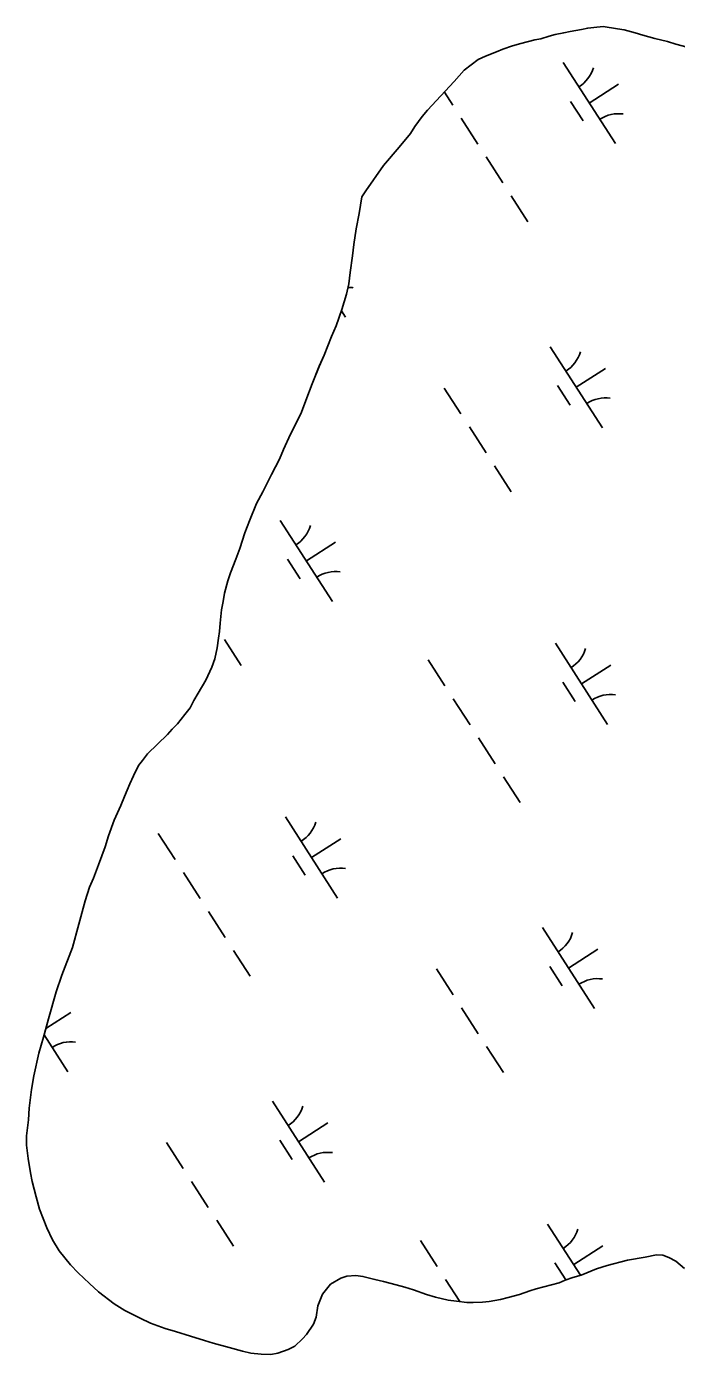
# Model space of a CAD drawing. Extents: x 3937982 to 3958556, y 219448 to 241894.
# Drawn here: x 3953626 to 3953963, y 228527 to 229215 of the extents above; entities that cross this region are included whole.
import ezdxf

# ---------------------------------------------------------------- set-up
doc = ezdxf.new("R2010")
doc.units = 0
doc.layers.add('V-TOPO-SHOR', color=7, linetype='Continuous')
doc.layers.add('V-WETL-SWMP', color=7, linetype='Continuous')

msp = doc.modelspace()

# ---------------------------------------------------------------- linework, layer by layer
at = {"layer": 'V-TOPO-SHOR'}
for points in [[(3953757.233, 228991.177), (3953759.348, 228996.24), (3953763.006, 229004.031), (3953765.703, 229009.482), (3953768.593, 229015.52), (3953770.899, 229021.555), (3953774.166, 229030.12), (3953777.819, 229039.271), (3953780.32, 229045.112), (3953784.166, 229054.651), (3953786.669, 229060.297), (3953789.546, 229068.668), (3953792.039, 229076.647), (3953793.181, 229082.092), (3953793.935, 229087.927), (3953795.063, 229096.481), (3953795.813, 229102.511), (3953796.946, 229110.484), (3953798.465, 229118.459), (3953799.983, 229127.21), (3953801.914, 229130.329), (3953811.185, 229143.389), (3953819.306, 229152.947), (3953825.106, 229159.967), (3953827.422, 229163.67), (3953831.094, 229168.739), (3953833.994, 229172.057), (3953847.728, 229186.886), (3953852.95, 229192.74), (3953860.116, 229198.406), (3953863.997, 229199.977), (3953869.623, 229202.334), (3953872.92, 229203.709), (3953877.966, 229205.478), (3953882.237, 229206.664), (3953889.613, 229208.446), (3953892.72, 229209.042), (3953896.99, 229210.42), (3953900.095, 229211.21), (3953904.562, 229212.202), (3953907.863, 229212.8), (3953913.69, 229213.795), (3953916.989, 229214.588), (3953920.098, 229214.989), (3953924.954, 229215.401), (3953932.345, 229214.264), (3953935.845, 229213.697), (3953941.487, 229212.167), (3953945.573, 229211.02), (3953951.801, 229209.296), (3953958.221, 229207.575), (3953962.696, 229206.234), (3953968.533, 229204.706)], [(3953817.774, 228563.102), (3953811.159, 228564.825), (3953806.684, 228565.97), (3953800.458, 228567.497), (3953796.763, 228568.065), (3953792.1, 228567.657), (3953788.995, 228566.67), (3953783.761, 228563.539), (3953779.509, 228558.273), (3953777.203, 228552.24), (3953776.257, 228546.403), (3953774.911, 228542.706), (3953771.241, 228537.443), (3953769.113, 228535.102), (3953765.243, 228531.391), (3953761.753, 228529.628), (3953756.319, 228527.662), (3953752.823, 228527.064), (3953747.769, 228527.236), (3953742.325, 228527.795), (3953738.045, 228528.747), (3953731.235, 228530.662), (3953722.869, 228532.958), (3953718.395, 228534.299), (3953711.194, 228536.599), (3953703.409, 228538.899), (3953697.962, 228540.429), (3953690.37, 228543.313), (3953685.11, 228545.815), (3953677.125, 228549.862), (3953671.667, 228553.338), (3953663.479, 228559.52), (3953658.798, 228563.776), (3953652.942, 228569.388), (3953649.039, 228573.453), (3953643.176, 228580.811), (3953639.653, 228586.431), (3953636.71, 228592.639), (3953632.977, 228602.34), (3953631.201, 228608.744), (3953629.028, 228616.705), (3953628.231, 228621.171), (3953627.033, 228628.55), (3953626.224, 228635.544), (3953626.204, 228640.402), (3953627.14, 228648.762), (3953627.502, 228654.789), (3953628.821, 228664.319), (3953629.958, 228671.513), (3953632.626, 228683.187), (3953634.922, 228691.553), (3953637.603, 228701.086), (3953641.623, 228715.097), (3953644.503, 228723.662), (3953650.075, 228738.065), (3953656.58, 228762.193), (3953658.882, 228769.201), (3953660.805, 228773.872), (3953663.494, 228780.881), (3953665.222, 228785.552), (3953666.953, 228790.224), (3953668.677, 228795.868), (3953671.557, 228804.041), (3953675.022, 228811.637), (3953676.945, 228816.309), (3953679.638, 228822.928), (3953681.563, 228827.018), (3953684.263, 228832.277), (3953686.194, 228835.005), (3953688.899, 228838.323), (3953694.126, 228843.398), (3953699.156, 228848.473), (3953701.671, 228851.205), (3953704.38, 228853.937), (3953708.247, 228858.811), (3953710.95, 228862.321), (3953712.879, 228866.022), (3953715.193, 228869.919), (3953719.052, 228876.545), (3953722.132, 228883.358), (3953723.668, 228887.641), (3953725.005, 228893.283), (3953725.567, 228898.34), (3953726.134, 228901.84), (3953726.505, 228906.116), (3953727.25, 228913.116), (3953728.01, 228917.394), (3953728.77, 228921.674), (3953730.49, 228928.095), (3953731.833, 228932.183), (3953734.717, 228939.386), (3953736.636, 228944.835), (3953739.323, 228953.009), (3953741.627, 228959.239), (3953745.283, 228968.195), (3953748.56, 228974.232), (3953753.186, 228983.192), (3953757.233, 228991.177)], [(3953967.11, 228571.638), (3953962.664, 228575.468), (3953958.924, 228577.318), (3953955.887, 228578.51), (3953952.62, 228578.729), (3953946.718, 228577.459), (3953937.629, 228575.866), (3953927.106, 228573.215), (3953921.441, 228571.364), (3953913.487, 228568.181), (3953909.256, 228566.959), (3953905.217, 228565.619), (3953902.114, 228564.245), (3953890.273, 228561.083), (3953886.974, 228560.098), (3953881.54, 228558.132), (3953875.718, 228556.553), (3953871.835, 228555.564), (3953865.814, 228554.564), (3953862.512, 228554.163), (3953857.654, 228553.948), (3953854.351, 228553.934), (3953848.905, 228554.687), (3953844.627, 228555.25), (3953838.012, 228556.776), (3953833.343, 228558.118), (3953826.723, 228560.614), (3953822.249, 228561.956), (3953817.774, 228563.102)]]:
    msp.add_lwpolyline(points, dxfattribs=at)
at = {"layer": 'V-WETL-SWMP'}
for p, q in [((3953904.238, 229196.746), (3953931.3, 229154.703)), ((3953917.769, 229175.724), (3953932.904, 229185.467)), ((3953842.689, 229181.445), (3953847.033, 229174.697)), ((3953908.034, 229176.594), (3953914.529, 229166.503)), ((3953851.362, 229167.97), (3953860.022, 229154.517)), ((3953864.352, 229147.79), (3953873.012, 229134.336)), ((3953877.342, 229127.609), (3953886.002, 229114.155)), ((3953789.308, 229067.973), (3953791.433, 229064.673)), ((3953897.5, 229049.418), (3953924.562, 229007.375)), ((3953911.031, 229028.396), (3953926.166, 229038.139)), ((3953842.634, 229028.021), (3953851.293, 229014.567)), ((3953901.296, 229029.266), (3953907.791, 229019.175)), ((3953855.623, 229007.84), (3953864.283, 228994.386)), ((3953868.613, 228987.659), (3953877.273, 228974.206)), ((3953757.632, 228959.388), (3953784.695, 228917.345)), ((3953771.163, 228938.367), (3953786.299, 228948.109)), ((3953761.428, 228939.236), (3953767.923, 228929.146)), ((3953728.746, 228897.63), (3953737.406, 228884.176)), ((3953900.198, 228895.698), (3953927.26, 228853.655)), ((3953834.333, 228887.103), (3953842.993, 228873.65)), ((3953913.729, 228874.677), (3953928.865, 228884.419)), ((3953903.994, 228875.546), (3953910.489, 228865.455)), ((3953847.323, 228866.923), (3953855.983, 228853.469)), ((3953860.313, 228846.742), (3953868.973, 228833.288)), ((3953873.303, 228826.561), (3953881.963, 228813.107)), ((3953760.331, 228805.669), (3953787.393, 228763.626)), ((3953694.466, 228797.074), (3953703.126, 228783.62)), ((3953773.862, 228784.647), (3953788.998, 228794.39)), ((3953764.127, 228785.516), (3953770.622, 228775.426)), ((3953707.456, 228776.893), (3953716.116, 228763.439)), ((3953720.446, 228756.712), (3953729.106, 228743.259)), ((3953893.46, 228748.37), (3953920.522, 228706.327)), ((3953733.436, 228736.532), (3953742.096, 228723.078)), ((3953906.991, 228727.349), (3953922.127, 228737.091)), ((3953897.256, 228728.218), (3953903.751, 228718.127)), ((3953838.594, 228726.973), (3953847.254, 228713.519)), ((3953636.18, 228696.024), (3953649.13, 228704.36)), ((3953851.584, 228706.792), (3953860.244, 228693.339)), ((3953635.24, 228692.682), (3953647.526, 228673.596)), ((3953864.574, 228686.612), (3953873.234, 228673.158)), ((3953753.593, 228658.341), (3953780.655, 228616.297)), ((3953767.124, 228637.319), (3953782.26, 228647.061)), ((3953698.727, 228636.944), (3953707.387, 228623.49)), ((3953757.389, 228638.188), (3953763.884, 228628.098)), ((3953711.717, 228616.763), (3953720.377, 228603.309)), ((3953724.707, 228596.582), (3953733.367, 228583.128)), ((3953896.159, 228594.65), (3953913.242, 228568.11)), ((3953830.294, 228586.056), (3953838.954, 228572.602)), ((3953909.69, 228573.629), (3953924.825, 228583.371)), ((3953899.955, 228574.498), (3953905.59, 228565.743)), ((3953843.284, 228565.875), (3953850.64, 228554.447))]:
    msp.add_line(p, q, dxfattribs=at)
for points in [[(3953780.32, 229045.111), (3953784.166, 229054.651), (3953786.668, 229060.298), (3953789.547, 229068.667), (3953792.039, 229076.646), (3953793.181, 229082.092), (3953793.934, 229087.926), (3953795.063, 229096.482), (3953795.814, 229102.51), (3953796.946, 229110.483), (3953798.466, 229118.458), (3953799.983, 229127.21), (3953801.913, 229130.328), (3953811.185, 229143.389), (3953819.306, 229152.947), (3953825.106, 229159.968), (3953827.422, 229163.671), (3953831.093, 229168.74), (3953833.994, 229172.056), (3953847.728, 229186.886), (3953852.95, 229192.739), (3953860.116, 229198.406), (3953863.997, 229199.977), (3953869.622, 229202.334), (3953872.92, 229203.708), (3953877.966, 229205.479), (3953882.236, 229206.664), (3953889.614, 229208.445), (3953892.72, 229209.041), (3953896.99, 229210.42), (3953900.096, 229211.211), (3953904.562, 229212.202), (3953907.863, 229212.799), (3953913.689, 229213.796), (3953916.99, 229214.588), (3953920.097, 229214.99), (3953924.954, 229215.4), (3953932.344, 229214.265), (3953935.845, 229213.697), (3953941.488, 229212.167), (3953945.574, 229211.019), (3953951.8, 229209.296), (3953958.221, 229207.575), (3953962.697, 229206.234), (3953968.534, 229204.705)], [(3953792.101, 228567.657), (3953788.995, 228566.671), (3953783.761, 228563.539), (3953779.509, 228558.274), (3953777.203, 228552.239), (3953776.256, 228546.404), (3953774.912, 228542.706), (3953771.242, 228537.443), (3953769.114, 228535.102), (3953765.243, 228531.392), (3953761.753, 228529.628), (3953756.32, 228527.661), (3953752.824, 228527.063), (3953747.77, 228527.236), (3953742.326, 228527.795), (3953738.046, 228528.748), (3953731.236, 228530.662), (3953722.869, 228532.958), (3953718.394, 228534.299), (3953711.193, 228536.6), (3953703.409, 228538.899), (3953697.961, 228540.43), (3953690.369, 228543.313), (3953685.111, 228545.816), (3953677.125, 228549.863), (3953671.668, 228553.338), (3953663.479, 228559.521), (3953658.797, 228563.777), (3953652.942, 228569.387), (3953649.038, 228573.452), (3953643.175, 228580.812), (3953639.653, 228586.432), (3953636.711, 228592.639), (3953632.976, 228602.34), (3953631.2, 228608.745), (3953629.027, 228616.704), (3953628.231, 228621.171), (3953627.033, 228628.551), (3953626.225, 228635.544), (3953626.204, 228640.402), (3953627.14, 228648.763), (3953627.502, 228654.789), (3953628.822, 228664.318), (3953629.957, 228671.514), (3953632.627, 228683.186), (3953634.923, 228691.553), (3953637.603, 228701.087), (3953641.623, 228715.097), (3953644.502, 228723.661), (3953650.075, 228738.066), (3953656.579, 228762.193), (3953658.881, 228769.2), (3953660.804, 228773.872), (3953663.494, 228780.88), (3953665.223, 228785.552), (3953666.952, 228790.224), (3953668.677, 228795.867), (3953671.557, 228804.042), (3953675.022, 228811.637), (3953676.945, 228816.309), (3953679.638, 228822.929), (3953681.563, 228827.018), (3953684.262, 228832.277), (3953686.193, 228835.006), (3953688.9, 228838.322), (3953694.125, 228843.397), (3953699.156, 228848.472), (3953701.671, 228851.204), (3953704.38, 228853.936), (3953708.246, 228858.812), (3953710.951, 228862.322), (3953712.879, 228866.022), (3953715.194, 228869.919), (3953719.052, 228876.544), (3953722.132, 228883.359), (3953723.669, 228887.641), (3953725.005, 228893.283), (3953725.566, 228898.339), (3953726.134, 228901.839), (3953726.504, 228906.116), (3953727.251, 228913.116), (3953728.01, 228917.395), (3953728.769, 228921.674), (3953730.49, 228928.095), (3953731.833, 228932.182), (3953734.717, 228939.385), (3953736.637, 228944.835), (3953739.323, 228953.009), (3953741.628, 228959.238), (3953745.282, 228968.194), (3953748.559, 228974.233), (3953753.185, 228983.192), (3953757.232, 228991.178), (3953759.348, 228996.24), (3953763.007, 229004.03), (3953765.704, 229009.483), (3953768.593, 229015.52), (3953770.899, 229021.555), (3953774.166, 229030.12), (3953777.819, 229039.27), (3953780.32, 229045.111)], [(3953967.11, 228571.639), (3953962.663, 228575.468), (3953958.923, 228577.317), (3953955.886, 228578.509), (3953952.621, 228578.728), (3953946.718, 228577.459), (3953937.629, 228575.865), (3953927.107, 228573.215), (3953921.441, 228571.364), (3953913.486, 228568.181), (3953909.255, 228566.958), (3953905.218, 228565.619), (3953902.115, 228564.245), (3953890.273, 228561.084), (3953886.974, 228560.098), (3953881.54, 228558.131), (3953875.717, 228556.552), (3953871.834, 228555.563), (3953865.814, 228554.565), (3953862.512, 228554.162), (3953857.654, 228553.947), (3953854.35, 228553.933), (3953848.905, 228554.687), (3953844.627, 228555.251), (3953838.013, 228556.777), (3953833.343, 228558.118), (3953826.724, 228560.615), (3953822.249, 228561.956), (3953817.774, 228563.103), (3953811.159, 228564.824), (3953806.684, 228565.97), (3953800.458, 228567.498), (3953796.763, 228568.065), (3953792.101, 228567.657)]]:
    msp.add_lwpolyline(points, dxfattribs=at)
for centre, start, end in [((3953903.018, 229199.079), 301.99668, 343.540338), ((3953932.918, 229152.627), 81.996677, 123.540335), ((3953793.051, 229062.597), 81.996677, 90.854893), ((3953896.28, 229051.751), 301.99668, 343.540338), ((3953926.18, 229005.299), 81.996677, 123.540335), ((3953756.413, 228961.721), 301.99668, 343.540338), ((3953786.313, 228915.269), 81.996677, 123.540335), ((3953898.979, 228898.031), 301.99668, 343.540338), ((3953928.879, 228851.579), 81.996677, 123.540335), ((3953759.112, 228808.002), 301.99668, 343.540338), ((3953789.012, 228761.55), 81.996677, 123.540335), ((3953892.241, 228750.703), 301.99668, 343.540338), ((3953922.141, 228704.251), 81.996677, 123.540335), ((3953649.144, 228671.52), 81.996677, 123.540335), ((3953752.374, 228660.673), 301.99668, 343.540338), ((3953782.274, 228614.222), 81.996677, 123.540335), ((3953894.94, 228596.983), 301.99668, 343.540338)]:
    msp.add_arc(centre, 17.623, start, end, dxfattribs=at)

doc.saveas('drawing.dxf')
